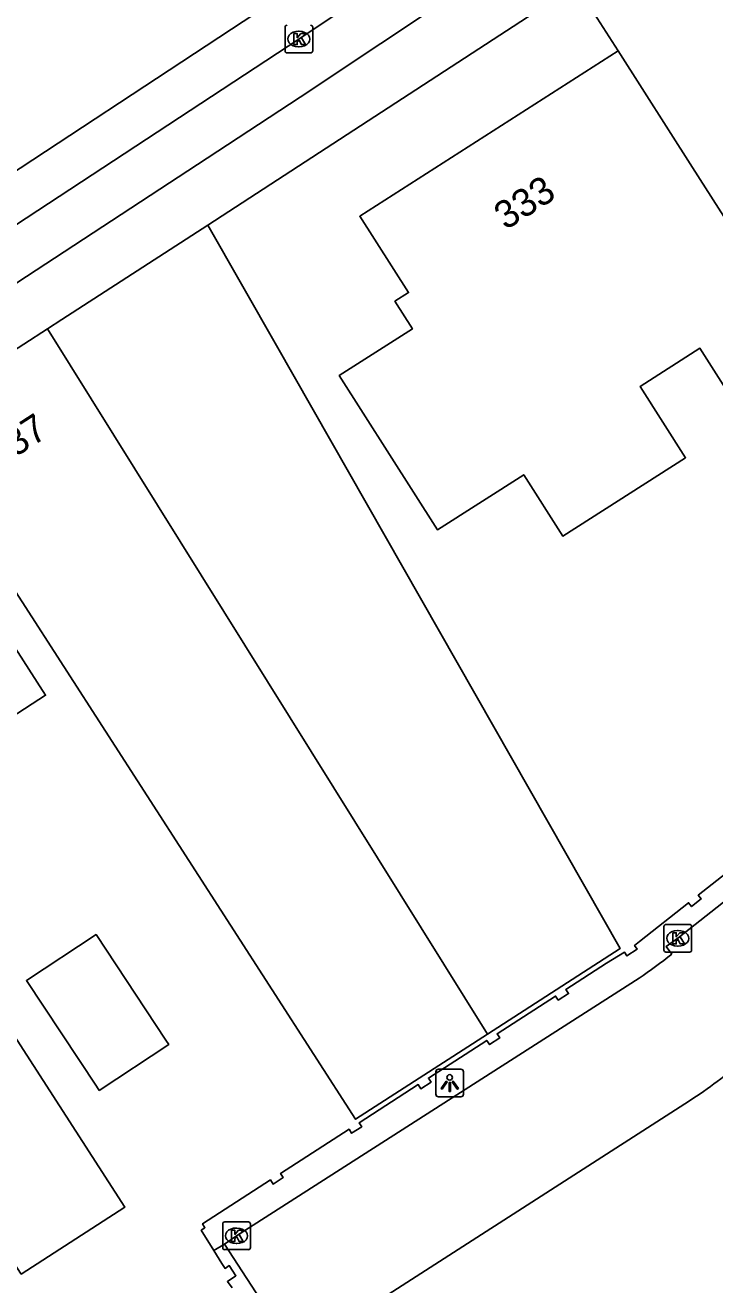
# Model space of a CAD drawing. Extents: x 159822 to 160765, y 380693 to 381634.
# Drawn here: x 160094.7 to 160119.62, y 381542.41 to 381587.92 of the extents above; entities that cross this region are included whole.
import ezdxf

# ---------------------------------------------------------------- set-up
doc = ezdxf.new("R2010")
doc.units = 0
for name, color, linetype in [('IMGEO_Berm_open', 7, 'Continuous'), ('IMGEO_Erf', 7, 'Continuous'), ('IMGEO_Kolk', 7, 'Continuous'), ('IMGEO_Lichtpunt', 7, 'Continuous'), ('IMGEO_Muur', 7, 'Continuous'), ('IMGEO_Pand', 7, 'Continuous'), ('IMGEO_Pand_nummerreeks', 7, 'Continuous'), ('IMGEO_Parkeervlak_open', 7, 'Continuous'), ('IMGEO_Rijbaan_lokaal_gesloten', 7, 'Continuous'), ('IMGEO_Voetpad_open', 7, 'Continuous')]:
    doc.layers.add(name, color=color, linetype=linetype)

msp = doc.modelspace()

# ---------------------------------------------------------------- linework, layer by layer
at = {"layer": 'IMGEO_Berm_open'}
msp.add_lwpolyline([(160102.173, 381542.296), (160102.006, 381542.524), (160102.31, 381542.735), (160102.071, 381543.102), (160101.919, 381543.002), (160101.808, 381543.181), (160101.518, 381543.647)], dxfattribs=at)
at = {"layer": 'IMGEO_Erf'}
msp.add_lwpolyline([(160116.124, 381586.992), (160114.609, 381589.36)], dxfattribs=at)
at = {"layer": 'IMGEO_Kolk'}
for p, q in [((160104.087, 381586.992), (160104.087, 381587.844)), ((160105.088, 381587.844), (160105.088, 381586.992)), ((160104.575, 381587.698), (160104.6, 381587.698)), ((160105.014, 381586.918), (160104.162, 381586.918)), ((160104.598, 381587.138), (160104.573, 381587.138)), ((160117.78, 381554.503), (160117.78, 381555.355)), ((160117.855, 381555.429), (160118.707, 381555.429)), ((160118.268, 381555.209), (160118.293, 381555.209)), ((160118.781, 381555.355), (160118.781, 381554.503)), ((160118.291, 381554.649), (160118.266, 381554.649)), ((160118.707, 381554.429), (160117.855, 381554.429)), ((160101.835, 381543.754), (160101.835, 381544.606)), ((160101.91, 381544.68), (160102.762, 381544.68)), ((160102.836, 381544.606), (160102.836, 381543.754)), ((160102.323, 381544.46), (160102.348, 381544.46)), ((160102.762, 381543.68), (160101.91, 381543.68)), ((160102.346, 381543.9), (160102.321, 381543.9))]:
    msp.add_line(p, q, dxfattribs=at)
for points in [[(160104.087, 381586.992), (160104.087, 381587.844)], [(160105.088, 381587.844), (160105.088, 381586.992)], [(160104.408, 381587.618), (160104.531, 381587.618), (160104.531, 381587.467), (160104.661, 381587.618), (160104.825, 381587.618), (160104.679, 381587.467), (160104.832, 381587.218), (160104.68, 381587.218), (160104.595, 381587.382), (160104.531, 381587.315), (160104.531, 381587.218), (160104.408, 381587.218), (160104.408, 381587.618)], [(160105.014, 381586.918), (160104.162, 381586.918)], [(160117.78, 381554.503), (160117.78, 381555.355)], [(160117.855, 381555.429), (160118.707, 381555.429)], [(160118.101, 381555.129), (160118.224, 381555.129), (160118.224, 381554.978), (160118.354, 381555.129), (160118.518, 381555.129), (160118.372, 381554.978), (160118.525, 381554.729), (160118.373, 381554.729), (160118.288, 381554.893), (160118.224, 381554.826), (160118.224, 381554.729), (160118.101, 381554.729), (160118.101, 381555.129)], [(160118.781, 381555.355), (160118.781, 381554.503)], [(160118.707, 381554.429), (160117.855, 381554.429)], [(160101.835, 381543.754), (160101.835, 381544.606)], [(160101.91, 381544.68), (160102.762, 381544.68)], [(160102.836, 381544.606), (160102.836, 381543.754)], [(160102.156, 381544.38), (160102.279, 381544.38), (160102.279, 381544.229), (160102.409, 381544.38), (160102.573, 381544.38), (160102.427, 381544.229), (160102.58, 381543.98), (160102.428, 381543.98), (160102.343, 381544.144), (160102.279, 381544.077), (160102.279, 381543.98), (160102.156, 381543.98), (160102.156, 381544.38)], [(160102.762, 381543.68), (160101.91, 381543.68)]]:
    msp.add_lwpolyline(points, dxfattribs=at)
for centre, start, end in [((160104.164, 381587.842), 91.552, 178.448), ((160104.164, 381587.842), 91.552, 178.448), ((160105.012, 381587.842), 1.552, 88.448), ((160105.012, 381587.842), 1.552, 88.448), ((160104.164, 381586.994), 181.552, 268.448), ((160104.164, 381586.994), 181.552, 268.448), ((160105.012, 381586.994), 271.552, 358.448), ((160105.012, 381586.994), 271.552, 358.448), ((160117.857, 381555.353), 91.552, 178.448), ((160117.857, 381555.353), 91.552, 178.448), ((160118.705, 381555.353), 1.552, 88.448), ((160118.705, 381555.353), 1.552, 88.448), ((160117.857, 381554.505), 181.552, 268.448), ((160117.857, 381554.505), 181.552, 268.448), ((160118.705, 381554.505), 271.552, 358.448), ((160118.705, 381554.505), 271.552, 358.448), ((160101.912, 381544.604), 91.552, 178.448), ((160101.912, 381544.604), 91.552, 178.448), ((160102.76, 381544.604), 1.552, 88.448), ((160102.76, 381544.604), 1.552, 88.448), ((160101.912, 381543.756), 181.552, 268.448), ((160101.912, 381543.756), 181.552, 268.448), ((160102.76, 381543.756), 271.552, 358.448), ((160102.76, 381543.756), 271.552, 358.448)]:
    msp.add_arc(centre, 0.0765, start, end, dxfattribs=at)
for centre, major_axis, ratio, start_param, end_param in [((160104.574, 381587.418), (-0.387, 0.002), 0.722429, 4.712389, 7.853982), ((160104.599, 381587.418), (-0.39, 0.002), 0.717154, 1.570796, 4.712389), ((160118.267, 381554.929), (-0.387, 0.002), 0.722429, 4.712389, 7.853982), ((160118.292, 381554.929), (-0.39, 0.002), 0.717154, 1.570796, 4.712389), ((160102.322, 381544.18), (-0.387, 0.002), 0.722429, 4.712389, 7.853982), ((160102.347, 381544.18), (-0.39, 0.002), 0.717154, 1.570796, 4.712389)]:
    msp.add_ellipse(centre, major_axis=major_axis, ratio=ratio, start_param=start_param, end_param=end_param, dxfattribs=at)
at = {"layer": 'IMGEO_Lichtpunt'}
for p, q in [((160109.54, 381550.105), (160109.54, 381549.298)), ((160109.54, 381550.105), (160109.54, 381549.298)), ((160110.442, 381550.2), (160109.634, 381550.2)), ((160110.442, 381550.2), (160109.634, 381550.2)), ((160110.536, 381549.298), (160110.536, 381550.105)), ((160110.536, 381549.298), (160110.536, 381550.105)), ((160109.634, 381549.204), (160110.442, 381549.204)), ((160109.634, 381549.204), (160110.442, 381549.204))]:
    msp.add_line(p, q, dxfattribs=at)
for points in [[(160109.914, 381549.769), (160109.953, 381549.741), (160109.765, 381549.479), (160109.727, 381549.506), (160109.914, 381549.769)], [(160110.016, 381549.721), (160110.063, 381549.721), (160110.063, 381549.399), (160110.016, 381549.399), (160110.016, 381549.721)], [(160110.126, 381549.741), (160110.164, 381549.768), (160110.351, 381549.506), (160110.312, 381549.478), (160110.126, 381549.741)]]:
    msp.add_lwpolyline(points, dxfattribs=at)
msp.add_circle((160110.039, 381549.903), 0.0994, dxfattribs=at)
for centre, start, end in [((160109.634, 381550.105), 90, 180), ((160109.634, 381550.105), 90, 180), ((160110.442, 381550.105), 0, 90), ((160110.442, 381550.105), 0, 90), ((160109.634, 381549.298), 180, 270), ((160109.634, 381549.298), 180, 270), ((160110.442, 381549.298), 270, 0), ((160110.442, 381549.298), 270, 360)]:
    msp.add_arc(centre, 0.0946, start, end, dxfattribs=at)
at = {"layer": 'IMGEO_Muur'}
for points in [[(160120.98, 381558.031), (160119.019, 381556.485)], [(160119.125, 381556.35), (160118.779, 381556.077)], [(160119.125, 381556.35), (160119.019, 381556.485)], [(160118.672, 381556.212), (160116.898, 381554.814), (160116.719, 381554.673)], [(160118.779, 381556.077), (160118.672, 381556.212)], [(160116.443, 381554.292), (160116.811, 381554.532)], [(160116.811, 381554.532), (160116.719, 381554.673)], [(160116.35, 381554.433), (160115.706, 381554.028)], [(160116.443, 381554.292), (160116.35, 381554.433)], [(160115.706, 381554.028), (160114.239, 381553.083)], [(160113.867, 381552.843), (160111.752, 381551.479)], [(160113.963, 381552.694), (160113.867, 381552.843)], [(160113.963, 381552.694), (160114.335, 381552.933)], [(160114.335, 381552.933), (160114.239, 381553.083)], [(160111.848, 381551.33), (160111.752, 381551.479)], [(160111.38, 381551.24), (160109.27, 381549.88)], [(160111.478, 381551.09), (160111.38, 381551.24)], [(160111.848, 381551.33), (160111.478, 381551.09)], [(160108.901, 381549.642), (160106.768, 381548.267)], [(160108.995, 381549.496), (160108.901, 381549.642)], [(160109.364, 381549.734), (160108.995, 381549.496)], [(160109.364, 381549.734), (160109.27, 381549.88)], [(160106.861, 381548.119), (160106.768, 381548.267)], [(160106.4, 381548.029), (160103.928, 381546.436)], [(160106.491, 381547.886), (160106.4, 381548.029)], [(160106.861, 381548.119), (160106.491, 381547.886)], [(160104.023, 381546.289), (160103.928, 381546.436)], [(160103.561, 381546.199), (160101.109, 381544.618), (160101.191, 381544.473), (160101.06, 381544.381), (160101.518, 381543.647), (160101.808, 381543.181), (160101.919, 381543.002), (160102.071, 381543.102), (160102.31, 381542.735), (160102.006, 381542.524)], [(160103.659, 381546.051), (160103.561, 381546.199)], [(160104.023, 381546.289), (160103.659, 381546.051)]]:
    msp.add_lwpolyline(points, dxfattribs=at)
at = {"layer": 'IMGEO_Pand'}
for points in [[(160128.652, 381568.235), (160125.535, 381566.113), (160119.083, 381576.245), (160116.922, 381574.868), (160118.566, 381572.288), (160114.126, 381569.46), (160112.714, 381571.677), (160109.595, 381569.691), (160108.735, 381571.043), (160106.049, 381575.26), (160108.694, 381576.944), (160108.059, 381577.942), (160108.551, 381578.256), (160106.787, 381581.015), (160116.124, 381586.992)], [(160122.6, 381577.15), (160121.907, 381578.171), (160122.091, 381578.276), (160121.926, 381578.544), (160121.635, 381578.372), (160118.818, 381582.78), (160116.124, 381586.992)], [(160101.301, 381580.69), (160096.018, 381577.281), (160095.508, 381576.952)], [(160101.301, 381580.69), (160103.777, 381576.346), (160116.194, 381554.558), (160111.401, 381551.466)], [(160095.508, 381576.952), (160090.358, 381573.626)], [(160095.508, 381576.952), (160111.401, 381551.466)], [(160111.401, 381551.466), (160106.639, 381548.393), (160093.069, 381569.425), (160090.358, 381573.626)], [(160089.426, 381573.024), (160089.58, 381572.786), (160092.139, 381568.82), (160094.029, 381565.891), (160095.435, 381563.711), (160092.933, 381562.096), (160093.607, 381561.052), (160090.99, 381559.363), (160089.77, 381561.223)], [(160089.77, 381561.223), (160088.494, 381560.4), (160098.296, 381545.21), (160094.556, 381542.797), (160085.817, 381556.338)], [(160097.369, 381549.433), (160097.269, 381549.584), (160094.743, 381553.401), (160097.259, 381555.065), (160099.785, 381551.249), (160099.885, 381551.098), (160097.369, 381549.433)]]:
    msp.add_lwpolyline(points, dxfattribs=at)
at = {"layer": 'IMGEO_Parkeervlak_open'}
msp.add_lwpolyline([(160101.895, 381543.882), (160104.484, 381539.915)], dxfattribs=at)
at = {"layer": 'IMGEO_Rijbaan_lokaal_gesloten'}
for points in [[(160004.479, 381524.903), (160007.612, 381526.743), (160029.796, 381540.829), (160053.944, 381556.307), (160082.43, 381574.817), (160112.881, 381594.842), (160137.027, 381611.139), (160140.076, 381613.062), (160141.863, 381614.189)], [(160046.466, 381549.511), (160049.671, 381551.552), (160068.295, 381563.576), (160086.868, 381575.798), (160104.583, 381587.419), (160119.163, 381597.14), (160122.767, 381599.539)], [(160104.484, 381539.915), (160118.7, 381549.059)]]:
    msp.add_lwpolyline(points, dxfattribs=at)
msp.add_arc((160110.481, 381561.953), 15.291, 302.5162, 311.7276, dxfattribs=at)
at = {"layer": 'IMGEO_Voetpad_open'}
for points in [[(160050.028, 381549.673), (160059.297, 381555.627), (160101.271, 381583.115), (160104.638, 381585.323), (160113.384, 381591.146), (160120.932, 381596.202), (160121.34, 381596.46)], [(160114.609, 381589.36), (160101.301, 381580.69)], [(160118.063, 381554.354), (160117.864, 381554.633), (160118.281, 381554.929), (160129.025, 381563.4), (160130.499, 381561.714)], [(160101.518, 381543.647), (160101.06, 381544.381), (160101.191, 381544.473), (160101.109, 381544.618), (160103.561, 381546.199), (160103.659, 381546.051), (160104.023, 381546.289), (160103.928, 381546.436), (160106.4, 381548.029), (160106.491, 381547.886), (160106.861, 381548.119), (160106.768, 381548.267), (160108.901, 381549.642), (160108.995, 381549.496), (160109.364, 381549.734), (160109.27, 381549.88), (160111.38, 381551.24), (160111.478, 381551.09), (160111.848, 381551.33), (160111.752, 381551.479), (160113.867, 381552.843), (160113.963, 381552.694), (160114.335, 381552.933), (160114.239, 381553.083), (160115.706, 381554.028), (160116.35, 381554.433), (160116.443, 381554.292), (160116.811, 381554.532), (160116.719, 381554.673), (160116.898, 381554.814), (160118.672, 381556.212), (160118.779, 381556.077), (160119.125, 381556.35), (160119.019, 381556.485), (160120.98, 381558.031)], [(160101.895, 381543.882), (160102.336, 381544.18), (160116.881, 381553.485)], [(160101.518, 381543.647), (160101.895, 381543.882)]]:
    msp.add_lwpolyline(points, dxfattribs=at)
msp.add_arc((160099.784, 381577.979), 29.871, 304.916, 307.7303, dxfattribs=at)

# ---------------------------------------------------------------- texts
at = {"layer": 'IMGEO_Pand_nummerreeks'}
for s, rotation, p in [('333', 32.625, (160112.063, 381580.498)), ('337', 32.8433, (160093.715, 381571.89))]:
    msp.add_text(s, height=1, rotation=rotation, dxfattribs=at).set_placement(p)

doc.saveas('drawing.dxf')
